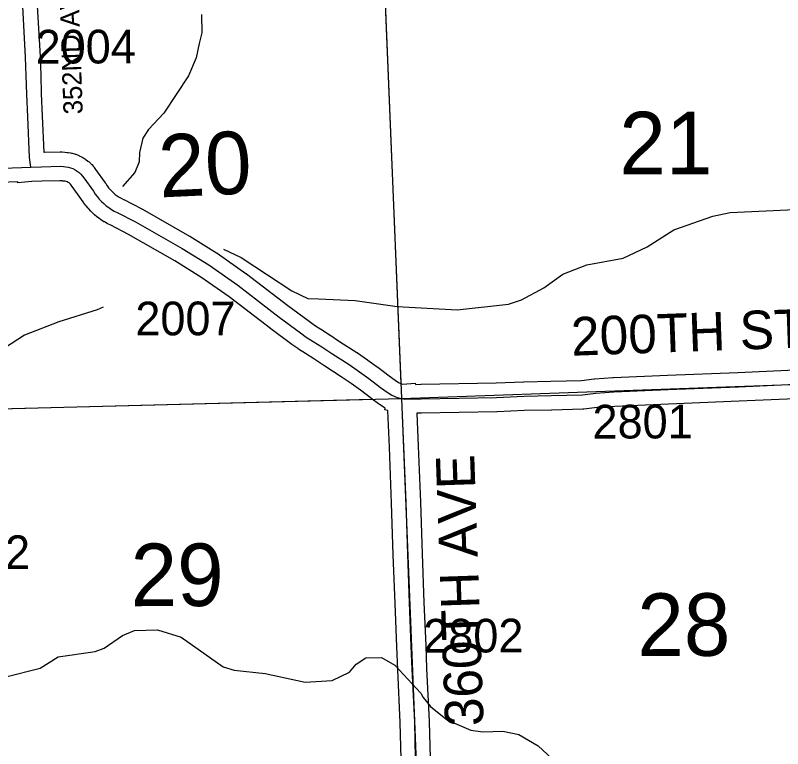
# Model space of a CAD drawing. Extents: x 128.7 to 185.5, y -21.4 to 12.6.
# Drawn here: x 159.303 to 160.898, y -5.54 to -4.016 of the extents above; entities that cross this region are included whole.
import ezdxf

# ---------------------------------------------------------------- set-up
doc = ezdxf.new("R2010")
doc.units = 0
for name, color, linetype in [('tdCoHydroRiver', 7, 'Continuous'), ('tdCoSecRdNmbr', 7, 'Continuous'), ('tdCoSecRdTxt', 7, 'Continuous'), ('tdCoSecRteBand', 7, 'Continuous'), ('tdCoSecRteCL', 7, 'Continuous'), ('tdCoSectLine', 7, 'Continuous'), ('tdCoSectLinePart', 7, 'Continuous'), ('tdCoSectNmbr', 7, 'Continuous'), ('tdCoSurfGravel', 7, 'Continuous')]:
    doc.layers.add(name, color=color, linetype=linetype)

msp = doc.modelspace()

# ---------------------------------------------------------------- linework, layer by layer
at = {"layer": 'tdCoHydroRiver'}
for points in [[(159.6899, -4.0142), (159.6912, -4.0521), (159.6857, -4.0744), (159.6789, -4.1046), (159.6629, -4.1415), (159.612, -4.2191), (159.5801, -4.2534), (159.5681, -4.2711), (159.5613, -4.3014), (159.5604, -4.3204), (159.5517, -4.3428), (159.5259, -4.3721)], [(159.7358, -4.5019), (159.7727, -4.5195), (159.8277, -4.5554), (159.8778, -4.5883), (159.9115, -4.6045), (159.9336, -4.6053), (160.0095, -4.6088), (160.0968, -4.6215), (160.2217, -4.6281), (160.3286, -4.6163), (160.3551, -4.6075), (160.4016, -4.5821), (160.4416, -4.5539), (160.4914, -4.5347), (160.5667, -4.521), (160.6163, -4.4971), (160.672, -4.4618), (160.7532, -4.4334), (160.7893, -4.4258), (160.9534, -4.4179)], [(159.486, -4.6229), (159.4736, -4.6281), (159.394, -4.653), (159.3224, -4.6809), (159.2807, -4.7076)], [(159.2832, -5.3909), (159.3551, -5.3726), (159.3922, -5.3492), (159.4691, -5.3385), (159.4878, -5.3315), (159.5263, -5.3049), (159.5512, -5.2945), (159.5985, -5.2928), (159.648, -5.3084), (159.7354, -5.37), (159.7578, -5.3771), (159.8227, -5.3842), (159.9054, -5.4017), (159.9621, -5.3981), (159.9978, -5.3811), (160.0114, -5.3648), (160.0315, -5.3514), (160.0646, -5.3503), (160.092, -5.3666), (160.1462, -5.4247), (160.1512, -5.434), (160.1661, -5.4524), (160.2018, -5.4811), (160.2499, -5.5014), (160.2753, -5.5053), (160.3163, -5.5038), (160.3497, -5.5105), (160.39, -5.5343), (160.4378, -5.5785)]]:
    msp.add_lwpolyline(points, dxfattribs=at)
at = {"layer": 'tdCoSecRteBand'}
for points in [[(159.3487, -3.9961), (159.3546, -4.1015), (159.3546, -4.1018), (159.3546, -4.1022), (159.3559, -4.1409), (159.3559, -4.141), (159.3559, -4.1411), (159.3569, -4.1784), (159.3593, -4.2256), (159.3593, -4.2258), (159.3593, -4.2259), (159.3626, -4.3005), (159.3641, -4.3004), (159.3641, -4.3005), (159.3963, -4.2997), (159.3985, -4.2996), (159.4007, -4.2999), (159.406, -4.3005), (159.4103, -4.3008), (159.4118, -4.3009), (159.4132, -4.3012), (159.4182, -4.302), (159.4197, -4.3022), (159.4211, -4.3026), (159.426, -4.3039), (159.4274, -4.3043), (159.4288, -4.3048), (159.4336, -4.3066), (159.4349, -4.3071), (159.4362, -4.3078), (159.4408, -4.31), (159.4421, -4.3107), (159.4434, -4.3115), (159.4477, -4.3141), (159.4489, -4.3149), (159.4501, -4.3158), (159.4541, -4.3189), (159.4553, -4.3198), (159.4564, -4.3208), (159.4601, -4.3242), (159.4611, -4.3252), (159.4621, -4.3263), (159.4655, -4.3301), (159.4664, -4.3312), (159.4673, -4.3324), (159.4702, -4.3365), (159.4902, -4.3641), (159.4907, -4.3648), (159.4912, -4.3656), (159.4943, -4.3705), (159.4972, -4.3744), (159.5002, -4.3781), (159.5036, -4.3817), (159.5071, -4.3851), (159.5108, -4.3882), (159.5147, -4.3911), (159.5188, -4.3937), (159.523, -4.3961), (159.5282, -4.3987), (159.5285, -4.3988), (159.5287, -4.399), (159.5665, -4.4184), (159.567, -4.4187), (159.5676, -4.4191), (159.665, -4.4748), (159.6654, -4.475), (159.6658, -4.4753), (159.7211, -4.5093), (159.7218, -4.5098), (159.7226, -4.5103), (159.7827, -4.5525), (159.7833, -4.5528), (159.7838, -4.5532), (159.8698, -4.6194), (159.9137, -4.6515), (159.9137, -4.6515), (159.9137, -4.6515), (159.9249, -4.6597), (159.9386, -4.6683), (159.9387, -4.6684), (159.9389, -4.6685), (159.9564, -4.6798), (159.9566, -4.6799), (159.9568, -4.6801), (159.9772, -4.6937), (160.0132, -4.7167), (160.0138, -4.7171), (160.0143, -4.7174), (160.0355, -4.7322), (160.0356, -4.7323), (160.0358, -4.7324), (160.0557, -4.7467), (160.0561, -4.747), (160.0565, -4.7473), (160.0804, -4.7656), (160.0928, -4.7746), (160.1, -4.7791), (160.1061, -4.7818), (160.1086, -4.7823), (160.1347, -4.7808), (160.1348, -4.7831)], [(160.1054, -5.5609), (160.1034, -5.4855), (160.0982, -5.3763), (160.0982, -5.3762), (160.0982, -5.3761), (160.0962, -5.328), (160.0925, -5.2385), (160.0925, -5.2385), (160.0925, -5.2384), (160.0888, -5.1373), (160.0888, -5.1372), (160.0888, -5.1371), (160.0854, -5.0297), (160.081, -4.9137), (160.0777, -4.8373), (160.0711, -4.8359), (160.0718, -4.8322), (160.0718, -4.8322), (160.07, -4.8311), (160.0601, -4.8249), (160.0592, -4.8244), (160.0584, -4.8237), (160.0448, -4.8139), (160.0445, -4.8137), (160.0442, -4.8134), (160.0204, -4.7952), (160.001, -4.7813), (159.9804, -4.767), (159.9447, -4.7441), (159.9444, -4.7439), (159.9442, -4.7438), (159.9236, -4.7301), (159.9065, -4.719), (159.8921, -4.71), (159.8912, -4.7094), (159.8903, -4.7087), (159.8782, -4.6999), (159.8341, -4.6676), (159.8338, -4.6674), (159.8336, -4.6672), (159.7478, -4.6012), (159.6889, -4.5599), (159.6348, -4.5266), (159.5384, -4.4715), (159.5015, -4.4524), (159.4957, -4.4496), (159.4949, -4.4492), (159.4941, -4.4487), (159.4883, -4.4454), (159.4875, -4.445), (159.4868, -4.4445), (159.4812, -4.4408), (159.4804, -4.4403), (159.4797, -4.4398), (159.4743, -4.4358), (159.4736, -4.4353), (159.4729, -4.4347), (159.4678, -4.4304), (159.4671, -4.4298), (159.4664, -4.4292), (159.4616, -4.4246), (159.4609, -4.4239), (159.4603, -4.4233), (159.4557, -4.4184), (159.4551, -4.4177), (159.4545, -4.417), (159.4503, -4.4118), (159.4497, -4.4111), (159.4492, -4.4104), (159.4452, -4.405), (159.4447, -4.4043), (159.4442, -4.4035), (159.4411, -4.3986), (159.4216, -4.3717), (159.4216, -4.3717), (159.4216, -4.3716), (159.4195, -4.3687), (159.4181, -4.3671), (159.4165, -4.3656), (159.4148, -4.3643), (159.413, -4.3632), (159.411, -4.3623), (159.409, -4.3615), (159.407, -4.3609), (159.4049, -4.3606), (159.4013, -4.3604), (159.4005, -4.3603), (159.3997, -4.3602), (159.3957, -4.3597), (159.3585, -4.3607), (159.3373, -4.3614), (159.3086, -4.3645), (159.3084, -4.3624), (159.1609, -4.3676)], [(160.1348, -4.7831), (160.1462, -4.7828), (160.1463, -4.7828), (160.1465, -4.7828), (160.3024, -4.7801), (160.3592, -4.7774), (160.3596, -4.7774), (160.3601, -4.7774), (160.4166, -4.7764), (160.4798, -4.7747), (160.5066, -4.7716), (160.5072, -4.7716), (160.5079, -4.7715), (160.5453, -4.7688), (160.5458, -4.7688), (160.5463, -4.7688), (160.6587, -4.7641), (160.6587, -4.7641), (160.6588, -4.7641), (160.8054, -4.7582), (160.9385, -4.7522)], [(160.9411, -4.8122), (160.808, -4.8181), (160.808, -4.8181), (160.8079, -4.8181), (160.6612, -4.824), (160.5492, -4.8287), (160.5128, -4.8313), (160.4853, -4.8345), (160.484, -4.8346), (160.4827, -4.8346), (160.4181, -4.8364), (160.418, -4.8364), (160.4178, -4.8364), (160.3616, -4.8373), (160.3048, -4.84), (160.3043, -4.8401), (160.3039, -4.8401), (160.1477, -4.8428), (160.138, -4.8431), (160.1409, -4.9112), (160.1409, -4.9113), (160.1409, -4.9114), (160.1453, -5.0275), (160.1453, -5.0276), (160.1454, -5.0277), (160.1488, -5.1352), (160.1525, -5.2361), (160.1562, -5.3256), (160.1562, -5.3256), (160.1562, -5.3256), (160.1582, -5.3736), (160.1633, -5.483), (160.1633, -5.4833), (160.1634, -5.4836), (160.1653, -5.5589)]]:
    msp.add_lwpolyline(points, dxfattribs=at)
at = {"layer": 'tdCoSecRteCL'}
for points in [[(159.3352, -4.3315), (159.333, -4.3118), (159.3293, -4.2272), (159.3269, -4.1796), (159.3259, -4.1419), (159.3247, -4.1031), (159.3187, -3.9976), (159.3143, -3.8918), (159.3113, -3.8245)], [(159.1308, -5.5401), (159.1308, -5.5233), (159.1285, -5.4483), (159.1266, -5.3755), (159.1239, -5.2951), (159.1189, -5.1681), (159.1142, -5.0461), (159.1105, -4.9499), (159.1071, -4.8587), (159.1034, -4.7499), (159.0977, -4.6337), (159.0928, -4.5262), (159.0883, -4.3995), (159.0864, -4.3543), (159.087, -4.3517), (159.088, -4.3492), (159.0893, -4.3469), (159.091, -4.3447), (159.093, -4.3429), (159.0952, -4.3413), (159.0976, -4.3401), (159.1002, -4.3393), (159.1599, -4.3376), (159.3352, -4.3315)], [(159.3352, -4.3315), (159.3576, -4.3307), (159.3971, -4.3297), (159.4033, -4.3304), (159.4083, -4.3308), (159.4133, -4.3316), (159.4182, -4.3329), (159.423, -4.3347), (159.4275, -4.3369), (159.4319, -4.3396), (159.4359, -4.3427), (159.4396, -4.3462), (159.443, -4.35), (159.4459, -4.3541), (159.4659, -4.3817), (159.4695, -4.3874), (159.4734, -4.3928), (159.4777, -4.3979), (159.4822, -4.4028), (159.4871, -4.4074), (159.4922, -4.4117), (159.4976, -4.4157), (159.5032, -4.4194), (159.509, -4.4227), (159.515, -4.4256), (159.5527, -4.4451), (159.6501, -4.5008), (159.7054, -4.5349), (159.7655, -4.577), (159.8518, -4.6434), (159.896, -4.6757), (159.9081, -4.6846), (159.9226, -4.6937), (159.9401, -4.705), (159.9608, -4.7188), (159.9971, -4.742), (160.0183, -4.7568), (160.0383, -4.7711), (160.0624, -4.7896), (160.076, -4.7995), (160.0859, -4.8056), (160.097, -4.8106), (160.1065, -4.8125)], [(160.1065, -4.8125), (160.1127, -4.8138), (160.147, -4.8128), (160.3034, -4.8101), (160.3606, -4.8074), (160.4173, -4.8064), (160.4819, -4.8046), (160.51, -4.8014), (160.5475, -4.7987), (160.66, -4.794), (160.8067, -4.7881), (160.9399, -4.7822)], [(160.1455, -5.7881), (160.1445, -5.7626), (160.1418, -5.7049), (160.14, -5.6708), (160.1383, -5.6156), (160.1353, -5.5601), (160.1334, -5.4844), (160.1282, -5.3749), (160.1262, -5.3268), (160.1225, -5.2373), (160.1188, -5.1362), (160.1154, -5.0287), (160.1109, -4.9125), (160.1075, -4.8304), (160.1065, -4.8125)]]:
    msp.add_lwpolyline(points, dxfattribs=at)
at = {"layer": 'tdCoSectLine'}
for points in [[(160.065, -3.8246), (160.1061, -4.8125)], [(160.1061, -4.8125), (161.1078, -4.7762)], [(159.106, -4.8381), (160.1061, -4.8125)], [(160.1061, -4.8125), (160.146, -5.8096)]]:
    msp.add_lwpolyline(points, dxfattribs=at)
at = {"layer": 'tdCoSectLinePart'}
for points in [[(160.0662, -3.855), (160.1048, -4.7813)], [(159.1363, -4.8374), (160.0447, -4.8141)]]:
    msp.add_lwpolyline(points, dxfattribs=at)
at = {"layer": 'tdCoSurfGravel'}
for points in [[(159.3352, -4.3315), (159.333, -4.3118), (159.3293, -4.2272), (159.3269, -4.1796), (159.3259, -4.1419), (159.3247, -4.1031), (159.3187, -3.9976), (159.3143, -3.8918), (159.3113, -3.8245)], [(159.1308, -5.5401), (159.1308, -5.5233), (159.1285, -5.4483), (159.1266, -5.3755), (159.1239, -5.2951), (159.1189, -5.1681), (159.1142, -5.0461), (159.1105, -4.9499), (159.1071, -4.8587), (159.1034, -4.7499), (159.0977, -4.6337), (159.0928, -4.5262), (159.0883, -4.3995), (159.0864, -4.3543), (159.087, -4.3517), (159.088, -4.3492), (159.0893, -4.3469), (159.091, -4.3447), (159.093, -4.3429), (159.0952, -4.3413), (159.0976, -4.3401), (159.1002, -4.3393), (159.1599, -4.3376), (159.3352, -4.3315)], [(159.3352, -4.3315), (159.3576, -4.3307), (159.3971, -4.3297), (159.4033, -4.3304), (159.4083, -4.3308), (159.4133, -4.3316), (159.4182, -4.3329), (159.423, -4.3347), (159.4275, -4.3369), (159.4319, -4.3396), (159.4359, -4.3427), (159.4396, -4.3462), (159.443, -4.35), (159.4459, -4.3541), (159.4659, -4.3817), (159.4695, -4.3874), (159.4734, -4.3928), (159.4777, -4.3979), (159.4822, -4.4028), (159.4871, -4.4074), (159.4922, -4.4117), (159.4976, -4.4157), (159.5032, -4.4194), (159.509, -4.4227), (159.515, -4.4256), (159.5527, -4.4451), (159.6501, -4.5008), (159.7054, -4.5349), (159.7655, -4.577), (159.8518, -4.6434), (159.896, -4.6757), (159.9081, -4.6846), (159.9226, -4.6937), (159.9401, -4.705), (159.9608, -4.7188), (159.9971, -4.742), (160.0183, -4.7568), (160.0383, -4.7711), (160.0624, -4.7896), (160.076, -4.7995), (160.0859, -4.8056), (160.097, -4.8106), (160.1065, -4.8125), (160.1127, -4.8138), (160.147, -4.8128), (160.3034, -4.8101), (160.3606, -4.8074), (160.4173, -4.8064), (160.4819, -4.8046), (160.51, -4.8014), (160.5475, -4.7987), (160.66, -4.794), (160.8067, -4.7881), (160.9399, -4.7822)], [(160.1455, -5.7881), (160.1445, -5.7626), (160.1418, -5.7049), (160.14, -5.6708), (160.1383, -5.6156), (160.1353, -5.5601), (160.1334, -5.4844), (160.1282, -5.3749), (160.1262, -5.3268), (160.1225, -5.2373), (160.1188, -5.1362), (160.1154, -5.0287), (160.1109, -4.9125), (160.1075, -4.8304), (160.1065, -4.8125)]]:
    msp.add_lwpolyline(points, dxfattribs=at)

# ---------------------------------------------------------------- texts
at = {"layer": 'tdCoSecRdNmbr'}
for s, rotation, p in [('2004', 0.1201, (159.3455, -4.1163)), ('2007', 0.1202, (159.5528, -4.6812)), ('2801', 0.1209, (160.5031, -4.8956)), ('2902', 0.1199, (159.1257, -5.1673)), ('2802', 0.1206, (160.1512, -5.3405))]:
    msp.add_text(s, height=0.07, rotation=rotation, dxfattribs=at).set_placement(p)
at = {"layer": 'tdCoSecRdTxt'}
for s, height, rotation, p in [('352ND AVE', 0.04, 92, (159.4435, -4.2212)), ('200TH ST', 0.08, 2.065, (160.4597, -4.7236)), ('360TH AVE', 0.08, 92, (160.2768, -5.4923))]:
    msp.add_text(s, height=height, rotation=rotation, dxfattribs=at).set_placement(p)
at = {"layer": 'tdCoSectNmbr'}
for s, rotation, p in [('21', 0.1209, (160.5589, -4.3467)), ('20', 2.6726, (159.6038, -4.3946)), ('29', 0.1201, (159.543, -5.244)), ('28', 0.1209, (160.5963, -5.3475))]:
    msp.add_text(s, height=0.13, rotation=rotation, dxfattribs=at).set_placement(p)

doc.saveas('drawing.dxf')
